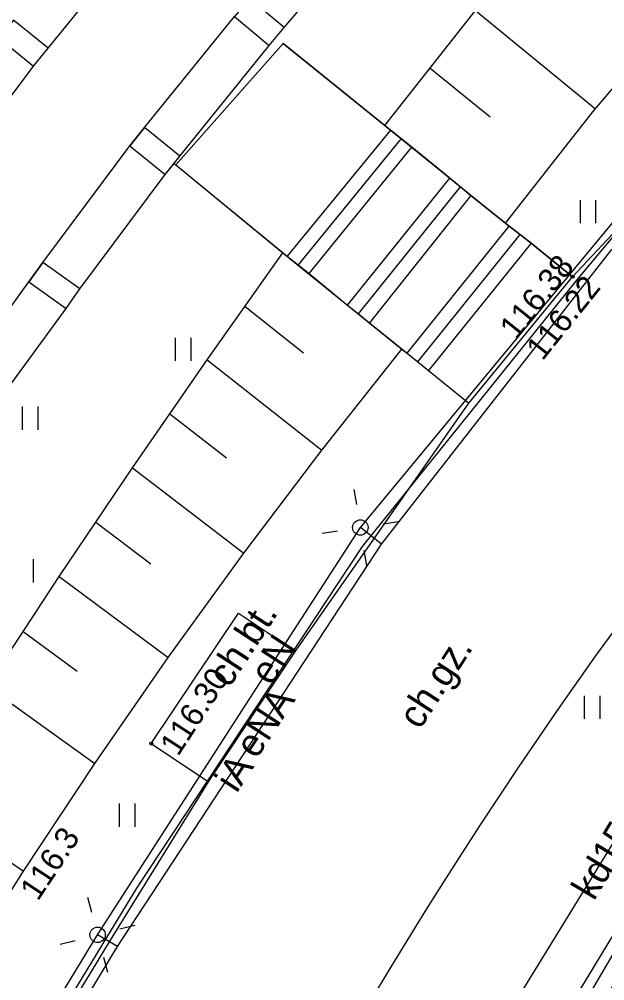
# Model space of a CAD drawing. Extents: x 6434771 to 6436222, y 5663454 to 5664782.
# Drawn here: x 6435412.81 to 6435431.8, y 5664150.52 to 5664181.7 of the extents above; entities that cross this region are included whole.
import ezdxf

# ---------------------------------------------------------------- set-up
doc = ezdxf.new("R2010")
doc.units = 0
for name, color, linetype in [('Warstwa 1', 7, 'Continuous'), ('Warstwa 10', 7, 'Continuous'), ('Warstwa 12', 7, 'Continuous'), ('Warstwa 13', 7, 'Continuous'), ('Warstwa 2', 7, 'Continuous'), ('Warstwa 20', 7, 'Continuous'), ('Warstwa 21', 7, 'Continuous'), ('Warstwa 25', 7, 'Continuous'), ('Warstwa 36', 7, 'Continuous'), ('Warstwa 4', 7, 'Continuous'), ('Warstwa 5', 7, 'Continuous'), ('Warstwa 7', 7, 'Continuous'), ('Warstwa 8', 7, 'Continuous'), ('Warstwa 9', 7, 'Continuous')]:
    doc.layers.add(name, color=color, linetype=linetype)

msp = doc.modelspace()

# ---------------------------------------------------------------- linework, layer by layer
at = {"layer": 'Warstwa 1'}
for points in [[(6435419.794, 5664181.795), (6435420.912, 5664180.85), (6435421.403, 5664181.431), (6435420.284, 5664182.375)], [(6435412.137, 5664181.099), (6435413.27, 5664180.179), (6435413.743, 5664180.76), (6435412.618, 5664181.676)], [(6435416.391, 5664177.592), (6435417.537, 5664176.665), (6435418.019, 5664177.266), (6435416.875, 5664178.191)], [(6435413.125, 5664173.183), (6435414.33, 5664172.325), (6435414.778, 5664172.962), (6435413.577, 5664173.818)]]:
    msp.add_lwpolyline(points, close=True, dxfattribs=at)
at = {"layer": 'Warstwa 10'}
for p, q in [((6435431.407, 5664178.698), (6435434.366, 5664182.206)), ((6435424.662, 5664178.261), (6435427.609, 5664181.98)), ((6435427.609, 5664181.98), (6435431.49, 5664178.797)), ((6435426.136, 5664180.12), (6435428.084, 5664178.532)), ((6435428.572, 5664175.089), (6435431.407, 5664178.698)), ((6435424.662, 5664178.261), (6435428.572, 5664175.089)), ((6435418.9, 5664170.655), (6435421.36, 5664174.127)), ((6435421.36, 5664174.127), (6435425.216, 5664171.007)), ((6435420.13, 5664172.391), (6435422.024, 5664170.879)), ((6435422.621, 5664167.724), (6435425.216, 5664171.007)), ((6435416.481, 5664167.155), (6435418.9, 5664170.655)), ((6435418.9, 5664170.655), (6435422.621, 5664167.724)), ((6435417.69, 5664168.906), (6435419.525, 5664167.481)), ((6435420.096, 5664164.389), (6435422.621, 5664167.724)), ((6435414.103, 5664163.627), (6435416.481, 5664167.155)), ((6435416.481, 5664167.155), (6435420.096, 5664164.389)), ((6435415.291, 5664165.391), (6435417.079, 5664164.043)), ((6435417.64, 5664161), (6435420.096, 5664164.389)), ((6435411.767, 5664160.07), (6435414.103, 5664163.627)), ((6435414.103, 5664163.627), (6435417.64, 5664161)), ((6435412.934, 5664161.849), (6435414.691, 5664160.565)), ((6435415.256, 5664157.561), (6435417.64, 5664161)), ((6435411.767, 5664160.07), (6435415.256, 5664157.561)), ((6435412.945, 5664154.074), (6435415.256, 5664157.561)), ((6435409.473, 5664156.487), (6435412.945, 5664154.074)), ((6435410.706, 5664150.537), (6435412.945, 5664154.074))]:
    msp.add_line(p, q, dxfattribs=at)
at = {"layer": 'Warstwa 12'}
for points in [[(6435449.062, 5664192.006), (6435446.505, 5664189.847), (6435434.719, 5664177.819), (6435430.934, 5664173.304), (6435423.928, 5664164.598), (6435416.614, 5664153.526), (6435409.972, 5664142.626), (6435402.254, 5664128.699), (6435394.698, 5664115.819)], [(6435423.87, 5664165.22), (6435434.4, 5664177.942), (6435440.426, 5664184.2), (6435445.98, 5664189.91)], [(6435424.56, 5664164.68), (6435432.01, 5664174.22), (6435439.08, 5664181.68), (6435446.51, 5664189.21)], [(6435424.56, 5664164.68), (6435432.01, 5664174.22), (6435439.08, 5664181.68), (6435446.51, 5664189.21)], [(6435415.35, 5664152.01), (6435420.044, 5664159.305), (6435423.87, 5664165.22)], [(6435424.56, 5664164.68), (6435423.87, 5664165.22)], [(6435424.56, 5664164.68), (6435423.87, 5664165.22)], [(6435416, 5664151.63), (6435424.56, 5664164.68)], [(6435416, 5664151.63), (6435424.56, 5664164.68)], [(6435421.969, 5664134.001), (6435421.414, 5664134.397), (6435432.373, 5664152.496), (6435438.986, 5664161.806), (6435439.403, 5664161.571), (6435439.017, 5664161.056)], [(6435405.499, 5664135.73), (6435410.908, 5664144.715), (6435415.35, 5664152.01)], [(6435416, 5664151.63), (6435415.35, 5664152.01)], [(6435416, 5664151.63), (6435415.35, 5664152.01)], [(6435478.35, 5664095.7), (6435477.58, 5664094.78), (6435457.22, 5664105.95), (6435445.19, 5664112.38), (6435431.09, 5664120.76), (6435421.98, 5664127.25), (6435405.57, 5664135.69), (6435409.44, 5664142.14), (6435410.09, 5664141.9), (6435416, 5664151.63)], [(6435478.35, 5664095.7), (6435477.58, 5664094.78), (6435457.22, 5664105.95), (6435445.19, 5664112.38), (6435431.09, 5664120.76), (6435421.98, 5664127.25), (6435405.57, 5664135.69), (6435409.44, 5664142.14), (6435410.09, 5664141.9), (6435416, 5664151.63)]]:
    msp.add_lwpolyline(points, dxfattribs=at)
at = {"layer": 'Warstwa 2'}
for centre in [(6435423.87, 5664165.22), (6435415.35, 5664152.01)]:
    msp.add_circle(centre, 0.25, dxfattribs=at)
at = {"layer": 'Warstwa 20'}
for p, q in [((6435424.662, 5664178.261), (6435427.609, 5664181.98)), ((6435418.9, 5664170.655), (6435421.36, 5664174.127)), ((6435416.481, 5664167.155), (6435418.9, 5664170.655)), ((6435414.103, 5664163.627), (6435416.481, 5664167.155)), ((6435411.767, 5664160.07), (6435414.103, 5664163.627))]:
    msp.add_line(p, q, dxfattribs=at)
at = {"layer": 'Warstwa 21'}
for p, q in [((6435431.407, 5664178.698), (6435434.366, 5664182.206)), ((6435428.572, 5664175.089), (6435431.407, 5664178.698)), ((6435422.621, 5664167.724), (6435425.216, 5664171.007)), ((6435420.096, 5664164.389), (6435422.621, 5664167.724)), ((6435417.64, 5664161), (6435420.096, 5664164.389)), ((6435415.256, 5664157.561), (6435417.64, 5664161)), ((6435412.945, 5664154.074), (6435415.256, 5664157.561)), ((6435410.706, 5664150.537), (6435412.945, 5664154.074))]:
    msp.add_line(p, q, dxfattribs=at)
at = {"layer": 'Warstwa 25'}
for centre in [(6435430.745, 5664173.356), (6435430.754, 5664173.346), (6435417.091, 5664158.211)]:
    msp.add_circle(centre, 0.045, dxfattribs=at)
at = {"layer": 'Warstwa 36'}
msp.add_lwpolyline([(6435427.385, 5664169.247), (6435430.754, 5664173.346), (6435429.408, 5664174.443), (6435428.694, 5664174.991), (6435427.456, 5664175.986), (6435426.773, 5664176.545), (6435425.535, 5664177.549), (6435424.851, 5664178.108), (6435421.365, 5664180.92), (6435417.887, 5664176.982), (6435421.492, 5664174.018), (6435422.205, 5664173.46), (6435423.453, 5664172.434), (6435424.166, 5664171.856), (6435425.384, 5664170.871), (6435426.078, 5664170.313)], close=True, dxfattribs=at)
for points in [[(6435424.851, 5664178.108), (6435421.492, 5664174.018)], [(6435425.193, 5664177.829), (6435421.849, 5664173.739)], [(6435422.205, 5664173.46), (6435425.535, 5664177.549)], [(6435423.453, 5664172.434), (6435426.773, 5664176.545)], [(6435423.809, 5664172.145), (6435427.114, 5664176.265)], [(6435427.456, 5664175.986), (6435424.166, 5664171.856)], [(6435425.384, 5664170.871), (6435428.694, 5664174.991)], [(6435425.731, 5664170.592), (6435429.051, 5664174.717)], [(6435429.408, 5664174.443), (6435426.078, 5664170.313)]]:
    msp.add_lwpolyline(points, dxfattribs=at)
at = {"layer": 'Warstwa 4'}
for points in [[(6435423.753, 5664165.961), (6435423.674, 5664166.455)], [(6435424.611, 5664165.337), (6435425.105, 5664165.416)], [(6435423.129, 5664165.103), (6435422.635, 5664165.024)], [(6435423.987, 5664164.479), (6435424.066, 5664163.985)], [(6435415.16, 5664152.736), (6435415.033, 5664153.219)], [(6435416.076, 5664152.2), (6435416.559, 5664152.327)], [(6435414.624, 5664151.82), (6435414.141, 5664151.693)], [(6435415.54, 5664151.284), (6435415.667, 5664150.801)]]:
    msp.add_lwpolyline(points, dxfattribs=at)
at = {"layer": 'Warstwa 5'}
for p, q in [((6435421.403, 5664181.431), (6435424.427, 5664184.999)), ((6435430.754, 5664173.346), (6435438.719, 5664181.93)), ((6435421.131, 5664181.109), (6435421.403, 5664181.431)), ((6435420.912, 5664180.85), (6435421.131, 5664181.109)), ((6435417.887, 5664176.982), (6435421.365, 5664180.92)), ((6435418.019, 5664177.266), (6435420.912, 5664180.85)), ((6435421.365, 5664180.92), (6435424.662, 5664178.261)), ((6435424.662, 5664178.261), (6435424.851, 5664178.108)), ((6435424.851, 5664178.108), (6435425.193, 5664177.829)), ((6435425.193, 5664177.829), (6435425.535, 5664177.549)), ((6435425.535, 5664177.549), (6435426.773, 5664176.545)), ((6435417.828, 5664177.027), (6435418.019, 5664177.266)), ((6435417.537, 5664176.665), (6435417.828, 5664177.027)), ((6435417.828, 5664177.027), (6435417.887, 5664176.982)), ((6435417.828, 5664177.027), (6435417.887, 5664176.982)), ((6435417.887, 5664176.982), (6435421.36, 5664174.127)), ((6435414.778, 5664172.962), (6435417.537, 5664176.665)), ((6435426.773, 5664176.545), (6435427.114, 5664176.266)), ((6435427.114, 5664176.266), (6435427.456, 5664175.986)), ((6435427.456, 5664175.986), (6435428.572, 5664175.089)), ((6435431.011, 5664175.085), (6435431.011, 5664175.835)), ((6435431.511, 5664175.085), (6435431.511, 5664175.835)), ((6435428.572, 5664175.089), (6435428.694, 5664174.991)), ((6435428.694, 5664174.991), (6435429.051, 5664174.717)), ((6435429.051, 5664174.717), (6435429.408, 5664174.443)), ((6435429.408, 5664174.443), (6435430.754, 5664173.346)), ((6435421.36, 5664174.127), (6435421.492, 5664174.018)), ((6435421.492, 5664174.018), (6435421.849, 5664173.739)), ((6435421.849, 5664173.739), (6435422.205, 5664173.46)), ((6435422.205, 5664173.46), (6435423.453, 5664172.434)), ((6435414.33, 5664172.325), (6435414.778, 5664172.962)), ((6435411.544, 5664168.518), (6435414.33, 5664172.325)), ((6435423.453, 5664172.434), (6435423.809, 5664172.145)), ((6435423.809, 5664172.145), (6435424.166, 5664171.856)), ((6435424.166, 5664171.856), (6435425.216, 5664171.007)), ((6435417.88, 5664170.624), (6435417.88, 5664171.374)), ((6435418.38, 5664170.624), (6435418.38, 5664171.374)), ((6435425.216, 5664171.007), (6435425.384, 5664170.871)), ((6435425.384, 5664170.871), (6435425.731, 5664170.592)), ((6435425.731, 5664170.592), (6435426.078, 5664170.313)), ((6435426.078, 5664170.313), (6435427.385, 5664169.247)), ((6435412.919, 5664168.388), (6435412.919, 5664169.138)), ((6435413.419, 5664168.388), (6435413.419, 5664169.138)), ((6435421.767, 5664161.204), (6435427.385, 5664169.247)), ((6435413.272, 5664163.44), (6435413.272, 5664164.19)), ((6435417.091, 5664158.211), (6435419.922, 5664162.437)), ((6435419.922, 5664162.437), (6435421.767, 5664161.204)), ((6435431.531, 5664161.092), (6435432.185, 5664161.99)), ((6435430.888, 5664160.186), (6435431.531, 5664161.092)), ((6435430.255, 5664159.272), (6435430.888, 5664160.186)), ((6435431.142, 5664159.01), (6435431.142, 5664159.76)), ((6435431.642, 5664159.01), (6435431.642, 5664159.76)), ((6435429.625, 5664158.354), (6435430.255, 5664159.272)), ((6435417.091, 5664158.211), (6435418.946, 5664156.968)), ((6435429.001, 5664157.432), (6435429.625, 5664158.354)), ((6435428.383, 5664156.506), (6435429.001, 5664157.432)), ((6435415.764, 5664151.836), (6435418.946, 5664156.968)), ((6435427.771, 5664155.576), (6435428.383, 5664156.506)), ((6435416.065, 5664155.517), (6435416.065, 5664156.267)), ((6435416.565, 5664155.517), (6435416.565, 5664156.267)), ((6435427.166, 5664154.642), (6435427.771, 5664155.576)), ((6435426.566, 5664153.704), (6435427.166, 5664154.642)), ((6435425.972, 5664152.762), (6435426.566, 5664153.704)), ((6435425.385, 5664151.817), (6435425.972, 5664152.762)), ((6435412.631, 5664146.654), (6435415.764, 5664151.836)), ((6435424.803, 5664150.868), (6435425.385, 5664151.817)), ((6435424.228, 5664149.918), (6435424.803, 5664150.868))]:
    msp.add_line(p, q, dxfattribs=at)
at = {"layer": 'Warstwa 7'}
msp.add_lwpolyline([(6435409.962, 5664108.13), (6435418.572, 5664133.392), (6435421.158, 5664137.241), (6435444.212, 5664174.744), (6435468.996, 5664191.765)], dxfattribs=at)
at = {"layer": 'Warstwa 8'}
msp.add_lwpolyline([(6435438.888, 5664161.138), (6435439.344, 5664160.852), (6435433.272, 5664152.435), (6435423.225, 5664135.296), (6435422.768, 5664135.541), (6435432.835, 5664152.69)], close=True, dxfattribs=at)
at = {"layer": 'Warstwa 9'}
for p, q in [((6435413.743, 5664180.76), (6435416.676, 5664184.365)), ((6435430.754, 5664173.346), (6435438.719, 5664181.93)), ((6435416.875, 5664178.191), (6435419.794, 5664181.795)), ((6435413.27, 5664180.179), (6435413.743, 5664180.76)), ((6435410.315, 5664176.232), (6435413.27, 5664180.179)), ((6435416.391, 5664177.592), (6435416.875, 5664178.191)), ((6435413.577, 5664173.818), (6435416.391, 5664177.592)), ((6435413.125, 5664173.183), (6435413.577, 5664173.818)), ((6435410.357, 5664169.382), (6435413.125, 5664173.183)), ((6435427.385, 5664169.247), (6435430.754, 5664173.346)), ((6435421.767, 5664161.204), (6435427.385, 5664169.247)), ((6435417.091, 5664158.211), (6435419.922, 5664162.437)), ((6435419.922, 5664162.437), (6435421.767, 5664161.204)), ((6435431.531, 5664161.092), (6435432.185, 5664161.99)), ((6435418.946, 5664156.968), (6435421.767, 5664161.204)), ((6435418.946, 5664156.968), (6435421.767, 5664161.204)), ((6435430.888, 5664160.186), (6435431.531, 5664161.092)), ((6435430.255, 5664159.272), (6435430.888, 5664160.186)), ((6435429.625, 5664158.354), (6435430.255, 5664159.272)), ((6435417.091, 5664158.211), (6435418.946, 5664156.968)), ((6435429.001, 5664157.432), (6435429.625, 5664158.354)), ((6435428.383, 5664156.506), (6435429.001, 5664157.432)), ((6435415.764, 5664151.836), (6435418.946, 5664156.968)), ((6435427.771, 5664155.576), (6435428.383, 5664156.506)), ((6435427.166, 5664154.642), (6435427.771, 5664155.576)), ((6435426.566, 5664153.704), (6435427.166, 5664154.642)), ((6435425.972, 5664152.762), (6435426.566, 5664153.704)), ((6435425.385, 5664151.817), (6435425.972, 5664152.762)), ((6435412.631, 5664146.654), (6435415.764, 5664151.836)), ((6435424.803, 5664150.868), (6435425.385, 5664151.817)), ((6435424.228, 5664149.918), (6435424.803, 5664150.868))]:
    msp.add_line(p, q, dxfattribs=at)

# ---------------------------------------------------------------- texts
at = {"layer": 'Warstwa 13'}
for s, height, rotation, p in [('eN', 0.9, 56.9291, (6435420.981, 5664160.055)), ('eNA', 0.9, 56.74, (6435420.501, 5664157.683)), ('iA', 0.9, 56.74, (6435419.856, 5664156.578)), ('116.3', 0.75, 56.465, (6435413.415, 5664153.079))]:
    msp.add_text(s, height=height, rotation=rotation, dxfattribs=at).set_placement(p)
at = {"layer": 'Warstwa 25'}
for s, rotation, p in [('116.38', 51.274, (6435428.915, 5664171.279)), ('116.22', 51.274, (6435429.776, 5664170.601)), ('116.30', 56.8718, (6435417.958, 5664157.772))]:
    msp.add_text(s, height=0.75, rotation=rotation, dxfattribs=at).set_placement(p)
at = {"layer": 'Warstwa 7'}
msp.add_text('kd150', height=0.9, rotation=59.1121, dxfattribs=at).set_placement((6435431.443, 5664153.083))
at = {"layer": 'Warstwa 9'}
for s, rotation, p in [('ch.bt.', 56.8718, (6435419.616, 5664159.988)), ('ch.gz.', 56.9635, (6435425.797, 5664158.634))]:
    msp.add_text(s, height=0.9, rotation=rotation, dxfattribs=at).set_placement(p)

doc.saveas('drawing.dxf')
